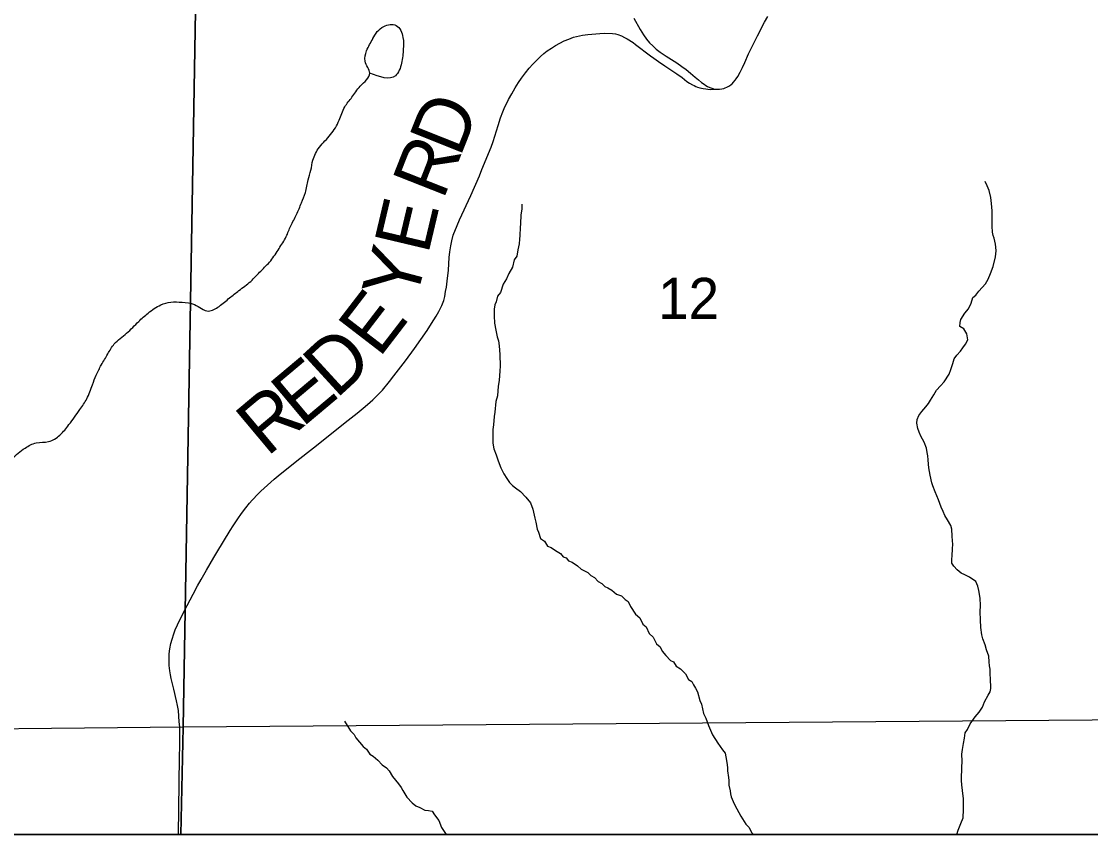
# Model space of a CAD drawing. Extents: x 0 to 34, y 0 to 22.
# Drawn here: x 22.024 to 23.114, y 13.6 to 14.428 of the extents above; entities that cross this region are included whole.
import ezdxf

# ---------------------------------------------------------------- set-up
doc = ezdxf.new("R2010")
doc.units = 0
for name, color, linetype in [('GM_X_Corporation', 7, 'Continuous'), ('GM_X_County_Road', 7, 'Continuous'), ('GM_X_County_Road_Text', 7, 'Continuous'), ('GM_X_Minor_River', 7, 'Continuous'), ('GM_X_Section_Text', 7, 'Continuous'), ('SH_Data', 7, 'Continuous')]:
    doc.layers.add(name, color=color, linetype=linetype)

msp = doc.modelspace()

# ---------------------------------------------------------------- linework, layer by layer
at = {"layer": 'GM_X_Corporation'}
for points in [[(18.6, 14.6606), (18.6, 13.6), (24.2109, 13.6), (24.2228, 14.2453), (24.2265, 14.4444), (24.2301, 14.5912), (22.9003, 14.6033), (22.3464, 14.612), (21.314, 14.623), (21.1282, 14.6279), (20.2571, 14.6508), (20.2016, 14.6512), (19.8855, 14.6528), (19.4007, 14.6554), (18.9216, 14.6592)], [(21.1958, 14.6279), (22.2045, 14.6168), (22.1889, 13.7096), (21.1828, 13.6991)], [(22.2045, 14.6168), (23.2254, 14.5998), (23.2038, 13.7171), (22.1889, 13.7096)], [(21.1814, 13.6), (22.1867, 13.6), (22.1889, 13.7096), (21.1828, 13.6991)], [(22.1867, 13.6), (23.201, 13.6), (23.2038, 13.7171), (22.1889, 13.7096)]]:
    msp.add_lwpolyline(points, close=True, dxfattribs=at)
at = {"layer": 'GM_X_County_Road'}
for points in [[(22.6483, 14.4318), (22.6548, 14.42), (22.6581, 14.4147), (22.6611, 14.4103), (22.6643, 14.4066), (22.6675, 14.4033), (22.6709, 14.4002), (22.675, 14.397), (22.6812, 14.393), (22.6867, 14.3894), (22.6921, 14.386), (22.6973, 14.3823), (22.7016, 14.3793), (22.706, 14.3756), (22.7109, 14.3715), (22.7142, 14.3687), (22.7173, 14.3662), (22.7198, 14.3644), (22.7216, 14.3632), (22.7234, 14.3621), (22.7256, 14.361), (22.7276, 14.3603), (22.7306, 14.3594), (22.7331, 14.3593), (22.7355, 14.3594), (22.738, 14.3597), (22.74, 14.3601), (22.7415, 14.3606), (22.7431, 14.3613), (22.7445, 14.362), (22.7459, 14.3628), (22.7474, 14.364), (22.7485, 14.3649), (22.75, 14.3665), (22.7516, 14.3684), (22.7527, 14.3698), (22.7541, 14.3722), (22.7566, 14.3766), (22.7589, 14.3813), (22.7614, 14.3865), (22.7653, 14.3952), (22.7743, 14.4136), (22.7816, 14.4276), (22.7849, 14.4333)], [(22.1842, 13.6), (22.1854, 13.6786), (22.1856, 13.6908), (22.1857, 13.7017), (22.1856, 13.7058), (22.1855, 13.7098), (22.1851, 13.7149), (22.1847, 13.7205), (22.1841, 13.7264), (22.1833, 13.7316), (22.1823, 13.7364), (22.1795, 13.7482), (22.1769, 13.7589), (22.1761, 13.7628), (22.1755, 13.7668), (22.1748, 13.7722), (22.1746, 13.776), (22.1748, 13.7842), (22.1754, 13.7891), (22.1765, 13.7945), (22.1777, 13.799), (22.1795, 13.8046), (22.1809, 13.8087), (22.1831, 13.8138), (22.1899, 13.8276), (22.1991, 13.845), (22.2037, 13.8533), (22.2073, 13.8599), (22.2127, 13.8692), (22.2202, 13.8822), (22.2233, 13.8873), (22.2368, 13.9098), (22.2401, 13.9146), (22.2447, 13.9218), (22.2486, 13.9271), (22.2528, 13.9328), (22.2567, 13.9375), (22.2594, 13.9407), (22.2655, 13.9472), (22.2683, 13.95), (22.2816, 13.9619), (22.2857, 13.9653), (22.3047, 13.9809), (22.3217, 13.9941), (22.3572, 14.0221), (22.3664, 14.0293), (22.3746, 14.036), (22.3797, 14.0405), (22.3824, 14.0429), (22.3897, 14.0502), (22.392, 14.0526), (22.3993, 14.0614), (22.4038, 14.0672), (22.4156, 14.0825), (22.4249, 14.0951), (22.4377, 14.1136), (22.4421, 14.1207), (22.4469, 14.1281), (22.4497, 14.1329), (22.4526, 14.1389), (22.4546, 14.1442), (22.4556, 14.1482), (22.4565, 14.1532), (22.4572, 14.1575), (22.4581, 14.1636), (22.4593, 14.1748), (22.4602, 14.1878), (22.4608, 14.1937), (22.4617, 14.1996), (22.4628, 14.205), (22.4643, 14.2106), (22.4682, 14.2203), (22.4707, 14.2263), (22.482, 14.251), (22.4909, 14.271), (22.4935, 14.2774), (22.5029, 14.3002), (22.505, 14.306), (22.51, 14.3223), (22.5124, 14.3301), (22.5148, 14.3361), (22.5163, 14.3397), (22.5207, 14.3489), (22.524, 14.3547), (22.5273, 14.3606), (22.5309, 14.3662), (22.5338, 14.3705), (22.5379, 14.376), (22.5417, 14.3806), (22.5455, 14.3848), (22.5497, 14.3893), (22.5531, 14.3926), (22.5564, 14.3955), (22.56, 14.3984), (22.5643, 14.4012), (22.5684, 14.4038), (22.5728, 14.4062), (22.5772, 14.4084), (22.582, 14.4104), (22.5869, 14.4122), (22.59, 14.413), (22.596, 14.4142), (22.6013, 14.4149), (22.6137, 14.4161), (22.6187, 14.4163), (22.6266, 14.4161), (22.6295, 14.4156), (22.6321, 14.4149), (22.6356, 14.4136), (22.6387, 14.4121), (22.6416, 14.4105), (22.6475, 14.4067), (22.6501, 14.4049), (22.6652, 14.3933), (22.6686, 14.3909), (22.6733, 14.3876), (22.6798, 14.3832), (22.692, 14.375), (22.6974, 14.3712), (22.7022, 14.3673), (22.705, 14.3656), (22.7081, 14.3637), (22.7096, 14.363), (22.7116, 14.3622), (22.7133, 14.3615), (22.7156, 14.3608), (22.7189, 14.3599), (22.7216, 14.3595), (22.7238, 14.3592), (22.7263, 14.3591), (22.7306, 14.3594)]]:
    msp.add_lwpolyline(points, dxfattribs=at)
at = {"layer": 'GM_X_Minor_River'}
for points in [[(23.0014, 13.8333), (23.0012, 13.8409), (22.9999, 13.8485), (22.9987, 13.853), (22.9967, 13.8579), (22.9905, 13.8623), (22.9855, 13.8645), (22.9817, 13.8663), (22.9778, 13.8696), (22.9743, 13.8734), (22.9724, 13.8764), (22.9723, 13.8805), (22.9726, 13.884), (22.9731, 13.8912), (22.9734, 13.8958), (22.973, 13.8992), (22.9728, 13.9041), (22.9723, 13.911), (22.9714, 13.9148), (22.9679, 13.9208), (22.9651, 13.9249), (22.9635, 13.929), (22.9615, 13.9336), (22.9587, 13.9411), (22.9555, 13.949), (22.9531, 13.9551), (22.9518, 13.9584), (22.9501, 13.966), (22.9488, 13.9736), (22.9484, 13.9774), (22.9483, 13.9816), (22.9478, 13.9858), (22.9473, 13.9892), (22.9465, 13.9937), (22.944, 13.9997), (22.9409, 14.0058), (22.9392, 14.0099), (22.9376, 14.0137), (22.9368, 14.019), (22.9371, 14.0228), (22.9388, 14.027), (22.9418, 14.0309), (22.9458, 14.0356), (22.9484, 14.039), (22.9506, 14.0425), (22.9539, 14.0479), (22.9568, 14.0526), (22.9608, 14.0572), (22.9645, 14.0611), (22.9697, 14.0689), (22.9714, 14.0739), (22.9725, 14.0769), (22.9732, 14.08), (22.9746, 14.0846), (22.9775, 14.0885), (22.9812, 14.0924), (22.9834, 14.0958), (22.9864, 14.0997), (22.9885, 14.1039), (22.9876, 14.11), (22.9845, 14.1153), (22.9806, 14.1175), (22.9809, 14.1217), (22.9816, 14.1247), (22.9856, 14.1313), (22.9893, 14.1356), (22.9922, 14.1413), (22.9936, 14.1471), (22.9969, 14.1494), (22.9998, 14.1537), (23.0032, 14.1572), (23.0065, 14.1611), (23.0094, 14.1657), (23.0119, 14.1715), (23.0144, 14.1788), (23.0168, 14.1884), (23.0174, 14.1945), (23.0173, 14.1983), (23.0169, 14.2013), (23.0156, 14.2074), (23.0144, 14.2104), (23.0139, 14.2138), (23.0134, 14.2199), (23.0133, 14.2241), (23.0136, 14.2286), (23.0134, 14.2355), (23.0129, 14.2427), (23.012, 14.2491), (23.0103, 14.256), (23.0083, 14.2609), (23.0063, 14.2654)], [(22.5341, 14.2423), (22.5342, 14.237), (22.5332, 14.2313), (22.5327, 14.2221), (22.5324, 14.2183), (22.5322, 14.2103), (22.5316, 14.2065), (22.5313, 14.2019), (22.5299, 14.1958), (22.5289, 14.1893), (22.5264, 14.1854), (22.5246, 14.1781), (22.521, 14.1716), (22.5185, 14.1662), (22.5152, 14.1608), (22.5124, 14.1523), (22.5094, 14.1485), (22.5081, 14.1427), (22.5066, 14.1396), (22.506, 14.1351), (22.5058, 14.1286), (22.5063, 14.121), (22.5076, 14.1138), (22.5089, 14.107), (22.5102, 14.1028), (22.511, 14.0979), (22.5116, 14.0891), (22.5119, 14.077), (22.5116, 14.0724), (22.5111, 14.0625), (22.5101, 14.0568), (22.5092, 14.0468), (22.5075, 14.0411), (22.5066, 14.0304), (22.5059, 14.0258), (22.5054, 14.0174), (22.5047, 14.0125), (22.5045, 14.0056), (22.5047, 13.9988), (22.5056, 13.9931), (22.508, 13.9867), (22.51, 13.9806), (22.5129, 13.9735), (22.5157, 13.9674), (22.5188, 13.9626), (22.5215, 13.9585), (22.5246, 13.9555), (22.5277, 13.9533), (22.5327, 13.9496), (22.5382, 13.9436), (22.5429, 13.938), (22.5453, 13.9316), (22.5474, 13.9225), (22.5483, 13.9184), (22.5496, 13.9112), (22.5512, 13.9082), (22.5532, 13.9017), (22.5571, 13.8988), (22.5602, 13.8939), (22.564, 13.8925), (22.5686, 13.8895), (22.5736, 13.8862), (22.5764, 13.8829), (22.5794, 13.8818), (22.5818, 13.8788), (22.5856, 13.8774), (22.591, 13.8737), (22.5945, 13.8704), (22.6014, 13.8671), (22.6045, 13.8638), (22.6083, 13.862), (22.6118, 13.8578), (22.6157, 13.8557), (22.6188, 13.8527), (22.6218, 13.8512), (22.6257, 13.849), (22.6307, 13.845), (22.6357, 13.8432), (22.6395, 13.8395), (22.6426, 13.8373), (22.645, 13.8324), (22.6501, 13.8245), (22.6544, 13.8208), (22.6576, 13.8144), (22.661, 13.8115), (22.6639, 13.8047), (22.6681, 13.801), (22.6713, 13.7942), (22.6752, 13.7912), (22.6772, 13.7867), (22.681, 13.7826), (22.6857, 13.7774), (22.6888, 13.776), (22.6915, 13.7715), (22.6958, 13.7689), (22.7008, 13.7637), (22.704, 13.7581), (22.7074, 13.7559), (22.709, 13.7525), (22.711, 13.7491), (22.713, 13.7453)], [(22.9773, 13.6), (22.9789, 13.6044), (22.9814, 13.6113), (22.9839, 13.6171), (22.9844, 13.6255), (22.9842, 13.6365), (22.9832, 13.6449), (22.9827, 13.6506), (22.9822, 13.6551), (22.9821, 13.6601), (22.9827, 13.6646), (22.9826, 13.6684), (22.9829, 13.6749), (22.9827, 13.6821), (22.9833, 13.6867), (22.9843, 13.6928), (22.9853, 13.6982), (22.986, 13.7035), (22.9882, 13.707), (22.9911, 13.7128), (22.9962, 13.7198), (23.0002, 13.7248), (23.0035, 13.7298), (23.0057, 13.7352), (23.0093, 13.7421), (23.0115, 13.7456), (23.0122, 13.7487), (23.0119, 13.7593), (23.0114, 13.7627), (23.0113, 13.7684), (23.0108, 13.7719), (23.0104, 13.776), (23.0099, 13.7817), (23.0078, 13.7882), (23.0062, 13.7934), (23.0041, 13.7995), (23.0029, 13.8036), (23.002, 13.8108), (23.0014, 13.8188), (23.0012, 13.8268), (23.0014, 13.8333)], [(22.713, 13.7453), (22.7155, 13.7366), (22.7171, 13.7329), (22.7192, 13.7234), (22.7216, 13.7185), (22.7244, 13.711), (22.7284, 13.7016), (22.7339, 13.6933), (22.7387, 13.6862), (22.7414, 13.6828), (22.7422, 13.6791), (22.7431, 13.6734), (22.7436, 13.6684), (22.7437, 13.665), (22.7446, 13.6582), (22.7451, 13.6552), (22.7452, 13.6502), (22.7465, 13.6445), (22.7469, 13.6415), (22.7474, 13.6385), (22.7506, 13.6313), (22.7534, 13.6261), (22.7573, 13.6189), (22.7624, 13.6107), (22.7659, 13.6073), (22.7683, 13.6021), (22.7702, 13.6)], [(22.3535, 13.7154), (22.3594, 13.7057), (22.3633, 13.702), (22.3649, 13.6986), (22.3688, 13.6941), (22.3723, 13.6896), (22.3758, 13.6871), (22.3793, 13.6818), (22.3828, 13.68), (22.3874, 13.6759), (22.3917, 13.6711), (22.3963, 13.6681), (22.399, 13.6648), (22.4022, 13.6591), (22.4084, 13.6517), (22.4112, 13.6479), (22.4128, 13.6449), (22.4171, 13.6382), (22.4225, 13.6322), (22.426, 13.6293), (22.4302, 13.6275), (22.4352, 13.6249), (22.439, 13.6246), (22.4428, 13.624), (22.4452, 13.6202), (22.4495, 13.6142), (22.4523, 13.6074), (22.457, 13.6)]]:
    msp.add_lwpolyline(points, dxfattribs=at)
for points in [[(22.3821, 14.4104), (22.3823, 14.4108), (22.3934, 14.4233), (22.406, 14.4242), (22.413, 14.412), (22.4133, 14.4002), (22.4116, 14.3858), (22.4054, 14.373), (22.3792, 14.3756)], [(21.9056, 13.9624), (21.9314, 13.9599), (21.9424, 13.9591), (21.9557, 13.9597), (21.9691, 13.9698), (21.9791, 13.9769), (21.9893, 13.976), (22.0034, 13.9747), (22.0141, 13.9825), (22.0279, 13.9938), (22.0393, 13.999), (22.0519, 14.0003), (22.0634, 14.007), (22.0726, 14.0176), (22.0838, 14.033), (22.0908, 14.0439), (22.0966, 14.0583), (22.1005, 14.0681), (22.1056, 14.0783), (22.1122, 14.0896), (22.1188, 14.0998), (22.1314, 14.1107), (22.1437, 14.1227), (22.1533, 14.1313), (22.1663, 14.1395), (22.1763, 14.1424), (22.188, 14.1423), (22.2005, 14.1399), (22.2149, 14.1333), (22.2256, 14.1381), (22.2363, 14.1467), (22.2459, 14.1542), (22.2578, 14.1635), (22.2682, 14.1741), (22.2782, 14.1846), (22.2867, 14.197), (22.294, 14.2091), (22.2987, 14.22), (22.3046, 14.2317), (22.3096, 14.2435), (22.3136, 14.254), (22.3164, 14.2669), (22.3191, 14.2768), (22.3212, 14.287), (22.3278, 14.3002), (22.3393, 14.313), (22.3479, 14.3277), (22.3537, 14.3413), (22.361, 14.3511), (22.3695, 14.3624), (22.3792, 14.3756), (22.3744, 14.3878), (22.376, 14.3984), (22.3823, 14.4108)]]:
    msp.add_spline(points, degree=3, dxfattribs=at)
at = {"layer": 'SH_Data'}
msp.add_lwpolyline([(18.6, 20.4), (25.4, 20.4), (25.4, 13.6), (18.6, 13.6)], close=True, dxfattribs=at)

# ---------------------------------------------------------------- texts
at = {"layer": 'GM_X_County_Road_Text'}
for s, rotation, p in [('D', 68.2676, (22.471, 14.2889)), ('R', 68.5052, (22.4539, 14.2455)), ('E', 76.6751, (22.4385, 14.1899)), ('Y', 75.1684, (22.4253, 14.14)), ('E', 52.4489, (22.3888, 14.0847)), ('D', 42.5344, (22.3448, 14.0431)), ('E', 39.9864, (22.3102, 14.014)), ('R', 39.943, (22.2744, 13.9841))]:
    msp.add_text(s, height=0.0568, rotation=rotation, dxfattribs=at).set_placement(p)
at = {"layer": 'GM_X_Section_Text'}
msp.add_text('12', height=0.04186, rotation=0, dxfattribs=at).set_placement((22.6729, 14.1253))

doc.saveas('drawing.dxf')
